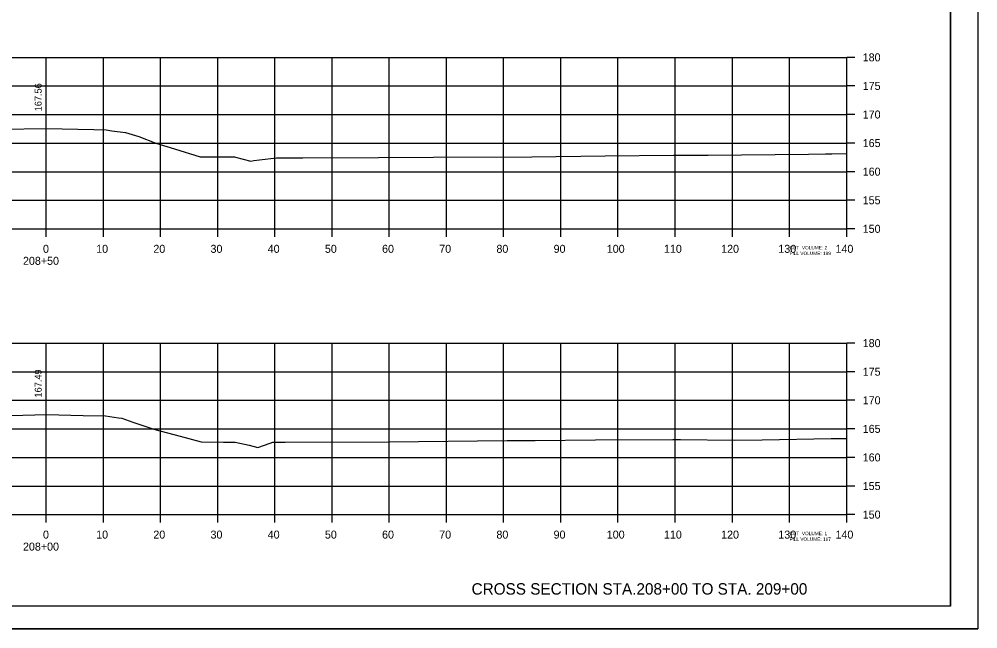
# Model space of a CAD drawing. Extents: x 1368503 to 1373085, y 379840 to 381833.
# Drawn here: x 1368668.3 to 1368836, y 380339.4 to 380446.1 of the extents above; entities that cross this region are included whole.
import ezdxf

# ---------------------------------------------------------------- set-up
doc = ezdxf.new("R2010")
doc.units = 0
for name, color, linetype in [('S_BRIDGE', 7, 'Continuous'), ('S_EDGE_PAVEMENT', 7, 'Continuous'), ('S_MISC_BOUNDARY', 7, 'Continuous'), ('S_PHOTO_CENTERS', 7, 'Continuous'), ('S_PHOTO_NOTES', 7, 'Continuous'), ('S_TRAILS', 7, 'Continuous'), ('S_TRAILS_ANNOT', 7, 'Continuous'), ('S_TREE', 7, 'Continuous')]:
    doc.layers.add(name, color=color, linetype=linetype)

msp = doc.modelspace()

# ---------------------------------------------------------------- linework, layer by layer
at = {"layer": 'S_BRIDGE'}
for q in [(1368831.24, 380548.83), (1368515.06, 380343.37)]:
    msp.add_line((1368831.24, 380343.37), q, dxfattribs=at)
at = {"layer": 'S_EDGE_PAVEMENT'}
for p, q in [((1368813.06, 380409.37), (1368813.06, 380439.37)), ((1368814.46, 380439.37), (1368813.06, 380439.37)), ((1368814.46, 380434.37), (1368813.06, 380434.37)), ((1368814.46, 380429.37), (1368813.06, 380429.37)), ((1368814.46, 380424.37), (1368813.06, 380424.37)), ((1368814.46, 380419.37), (1368813.06, 380419.37)), ((1368814.46, 380414.37), (1368813.06, 380414.37)), ((1368533.06, 380409.37), (1368813.06, 380409.37)), ((1368673.06, 380407.97), (1368673.06, 380409.37)), ((1368683.06, 380407.97), (1368683.06, 380409.37)), ((1368693.06, 380407.97), (1368693.06, 380409.37)), ((1368703.06, 380407.97), (1368703.06, 380409.37)), ((1368713.06, 380407.97), (1368713.06, 380409.37)), ((1368723.06, 380407.97), (1368723.06, 380409.37)), ((1368733.06, 380407.97), (1368733.06, 380409.37)), ((1368743.06, 380407.97), (1368743.06, 380409.37)), ((1368753.06, 380407.97), (1368753.06, 380409.37)), ((1368763.06, 380407.97), (1368763.06, 380409.37)), ((1368773.06, 380407.97), (1368773.06, 380409.37)), ((1368783.06, 380407.97), (1368783.06, 380409.37)), ((1368793.06, 380407.97), (1368793.06, 380409.37)), ((1368803.06, 380407.97), (1368803.06, 380409.37)), ((1368813.06, 380407.97), (1368813.06, 380409.37)), ((1368814.46, 380409.37), (1368813.06, 380409.37)), ((1368813.06, 380359.37), (1368813.06, 380389.37)), ((1368814.46, 380389.37), (1368813.06, 380389.37)), ((1368814.46, 380384.37), (1368813.06, 380384.37)), ((1368814.46, 380379.37), (1368813.06, 380379.37)), ((1368814.46, 380374.37), (1368813.06, 380374.37)), ((1368814.46, 380369.37), (1368813.06, 380369.37)), ((1368814.46, 380364.37), (1368813.06, 380364.37)), ((1368533.06, 380359.37), (1368813.06, 380359.37)), ((1368673.06, 380357.97), (1368673.06, 380359.37)), ((1368683.06, 380357.97), (1368683.06, 380359.37)), ((1368693.06, 380357.97), (1368693.06, 380359.37)), ((1368703.06, 380357.97), (1368703.06, 380359.37)), ((1368713.06, 380357.97), (1368713.06, 380359.37)), ((1368723.06, 380357.97), (1368723.06, 380359.37)), ((1368733.06, 380357.97), (1368733.06, 380359.37)), ((1368743.06, 380357.97), (1368743.06, 380359.37)), ((1368753.06, 380357.97), (1368753.06, 380359.37)), ((1368763.06, 380357.97), (1368763.06, 380359.37)), ((1368773.06, 380357.97), (1368773.06, 380359.37)), ((1368783.06, 380357.97), (1368783.06, 380359.37)), ((1368793.06, 380357.97), (1368793.06, 380359.37)), ((1368803.06, 380357.97), (1368803.06, 380359.37)), ((1368813.06, 380357.97), (1368813.06, 380359.37)), ((1368814.46, 380359.37), (1368813.06, 380359.37))]:
    msp.add_line(p, q, dxfattribs=at)
at = {"layer": 'S_MISC_BOUNDARY'}
for points in [[(1368665.28, 380426.78), (1368673.04, 380426.93), (1368681.41, 380426.75), (1368683.54, 380426.7), (1368684.55, 380426.51), (1368686.92, 380426.24), (1368689.26, 380425.51), (1368692.24, 380424.34), (1368695.52, 380423.36), (1368700, 380421.94), (1368705.34, 380421.96), (1368705.97, 380421.96), (1368706.14, 380421.91), (1368708.86, 380421.19), (1368709.4, 380421.3), (1368713.32, 380421.79), (1368717.94, 380421.8), (1368731.16, 380421.83), (1368740.82, 380421.88), (1368757.97, 380421.94), (1368770.81, 380422.12), (1368782.79, 380422.27), (1368788.81, 380422.25), (1368806.38, 380422.45), (1368809.35, 380422.47), (1368810.46, 380422.48), (1368813.06, 380422.54)], [(1368666.94, 380376.71), (1368673.09, 380376.86), (1368679.54, 380376.73), (1368683.46, 380376.66), (1368685.69, 380376.3), (1368686.29, 380376.25), (1368688.24, 380375.55), (1368692.06, 380374.24), (1368696.49, 380373.1), (1368700.16, 380372.11), (1368704.09, 380372.07), (1368706.12, 380372.07), (1368708.55, 380371.49), (1368710.08, 380371.13), (1368712.24, 380371.88), (1368712.72, 380372.02), (1368714.86, 380372.03), (1368733.01, 380372.09), (1368753.66, 380372.31), (1368758.56, 380372.34), (1368769.1, 380372.43), (1368782.66, 380372.52), (1368783.98, 380372.5), (1368793.39, 380372.37), (1368798.26, 380372.45), (1368810.32, 380372.68), (1368813.06, 380372.69)]]:
    msp.add_lwpolyline(points, dxfattribs=at)
at = {"layer": 'S_PHOTO_CENTERS'}
for p, q in [((1368533.06, 380439.37), (1368813.06, 380439.37)), ((1368673.06, 380409.37), (1368673.06, 380439.37)), ((1368683.06, 380409.37), (1368683.06, 380439.37)), ((1368693.06, 380409.37), (1368693.06, 380439.37)), ((1368703.06, 380409.37), (1368703.06, 380439.37)), ((1368713.06, 380409.37), (1368713.06, 380439.37)), ((1368723.06, 380409.37), (1368723.06, 380439.37)), ((1368733.06, 380409.37), (1368733.06, 380439.37)), ((1368743.06, 380409.37), (1368743.06, 380439.37)), ((1368753.06, 380409.37), (1368753.06, 380439.37)), ((1368763.06, 380409.37), (1368763.06, 380439.37)), ((1368773.06, 380409.37), (1368773.06, 380439.37)), ((1368783.06, 380409.37), (1368783.06, 380439.37)), ((1368793.06, 380409.37), (1368793.06, 380439.37)), ((1368803.06, 380409.37), (1368803.06, 380439.37)), ((1368813.06, 380409.37), (1368813.06, 380439.37)), ((1368533.06, 380434.37), (1368813.06, 380434.37)), ((1368533.06, 380429.37), (1368813.06, 380429.37)), ((1368533.06, 380424.37), (1368813.06, 380424.37)), ((1368533.06, 380419.37), (1368813.06, 380419.37)), ((1368533.06, 380414.37), (1368813.06, 380414.37)), ((1368533.06, 380409.37), (1368813.06, 380409.37)), ((1368533.06, 380389.37), (1368813.06, 380389.37)), ((1368673.06, 380359.37), (1368673.06, 380389.37)), ((1368683.06, 380359.37), (1368683.06, 380389.37)), ((1368693.06, 380359.37), (1368693.06, 380389.37)), ((1368703.06, 380359.37), (1368703.06, 380389.37)), ((1368713.06, 380359.37), (1368713.06, 380389.37)), ((1368723.06, 380359.37), (1368723.06, 380389.37)), ((1368733.06, 380359.37), (1368733.06, 380389.37)), ((1368743.06, 380359.37), (1368743.06, 380389.37)), ((1368753.06, 380359.37), (1368753.06, 380389.37)), ((1368763.06, 380359.37), (1368763.06, 380389.37)), ((1368773.06, 380359.37), (1368773.06, 380389.37)), ((1368783.06, 380359.37), (1368783.06, 380389.37)), ((1368793.06, 380359.37), (1368793.06, 380389.37)), ((1368803.06, 380359.37), (1368803.06, 380389.37)), ((1368813.06, 380359.37), (1368813.06, 380389.37)), ((1368533.06, 380384.37), (1368813.06, 380384.37)), ((1368533.06, 380379.37), (1368813.06, 380379.37)), ((1368533.06, 380374.37), (1368813.06, 380374.37)), ((1368533.06, 380369.37), (1368813.06, 380369.37)), ((1368533.06, 380364.37), (1368813.06, 380364.37)), ((1368533.06, 380359.37), (1368813.06, 380359.37))]:
    msp.add_line(p, q, dxfattribs=at)
at = {"layer": 'S_PHOTO_NOTES'}
msp.add_line((1368502.66, 380339.39), (1368835.99, 380339.39), dxfattribs=at)
for points in [[(1368502.65, 380552.72), (1368835.99, 380552.72), (1368835.99, 380339.38), (1368502.65, 380339.38)], [(1368748.98, 380548.83), (1368748.98, 380538.95), (1368784.71, 380538.95), (1368784.71, 380536.03), (1368807.91, 380536.03), (1368807.91, 380511.69), (1368831.24, 380511.69), (1368831.24, 380343.37), (1368515.06, 380343.37), (1368515.06, 380548.83)]]:
    msp.add_lwpolyline(points, close=True, dxfattribs=at)

# ---------------------------------------------------------------- texts
at = {"layer": 'S_TRAILS'}
for s, height, p in [('180', 1.4, (1368815.86, 380438.67)), ('175', 1.4, (1368815.86, 380433.67)), ('170', 1.4, (1368815.86, 380428.67)), ('165', 1.4, (1368815.86, 380423.67)), ('160', 1.4, (1368815.86, 380418.67)), ('155', 1.4, (1368815.86, 380413.67)), ('150', 1.4, (1368815.86, 380408.67)), ('0', 1.4, (1368672.5, 380405.17)), ('10', 1.4, (1368681.8, 380405.17)), ('20', 1.4, (1368691.8, 380405.17)), ('30', 1.4, (1368701.8, 380405.17)), ('40', 1.4, (1368711.8, 380405.17)), ('50', 1.4, (1368721.8, 380405.17)), ('60', 1.4, (1368731.8, 380405.17)), ('70', 1.4, (1368741.8, 380405.17)), ('80', 1.4, (1368751.8, 380405.17)), ('90', 1.4, (1368761.8, 380405.17)), ('100', 1.4, (1368771.1, 380405.17)), ('110', 1.4, (1368781.1, 380405.17)), ('120', 1.4, (1368791.1, 380405.17)), ('130', 1.4, (1368801.1, 380405.17)), ('CUT  VOLUME: 2', 0.6, (1368803.06, 380405.77)), ('FILL VOLUME: 199', 0.6, (1368803.06, 380404.77)), ('140', 1.4, (1368811.1, 380405.17)), ('208+50', 1.4, (1368669, 380403.07)), ('180', 1.4, (1368815.86, 380388.67)), ('175', 1.4, (1368815.86, 380383.67)), ('170', 1.4, (1368815.86, 380378.67)), ('165', 1.4, (1368815.86, 380373.67)), ('160', 1.4, (1368815.86, 380368.67)), ('155', 1.4, (1368815.86, 380363.67)), ('150', 1.4, (1368815.86, 380358.67)), ('0', 1.4, (1368672.5, 380355.17)), ('10', 1.4, (1368681.8, 380355.17)), ('20', 1.4, (1368691.8, 380355.17)), ('30', 1.4, (1368701.8, 380355.17)), ('40', 1.4, (1368711.8, 380355.17)), ('50', 1.4, (1368721.8, 380355.17)), ('60', 1.4, (1368731.8, 380355.17)), ('70', 1.4, (1368741.8, 380355.17)), ('80', 1.4, (1368751.8, 380355.17)), ('90', 1.4, (1368761.8, 380355.17)), ('100', 1.4, (1368771.1, 380355.17)), ('110', 1.4, (1368781.1, 380355.17)), ('120', 1.4, (1368791.1, 380355.17)), ('130', 1.4, (1368801.1, 380355.17)), ('140', 1.4, (1368811.1, 380355.17)), ('CUT  VOLUME: 1', 0.6, (1368803.06, 380355.77)), ('FILL VOLUME: 167', 0.6, (1368803.06, 380354.77)), ('208+00', 1.4, (1368669, 380353.07))]:
    msp.add_text(s, height=height, dxfattribs=at).set_placement(p)
at = {"layer": 'S_TRAILS_ANNOT'}
for s, p in [('167.56', (1368672.26, 380429.93)), ('167.49', (1368672.26, 380379.86))]:
    msp.add_text(s, height=1.2, rotation=90, dxfattribs=at).set_placement(p)
at = {"layer": 'S_TREE'}
msp.add_text('CROSS SECTION STA.208+00 TO STA. 209+00', height=2, dxfattribs=at).set_placement((1368747.46, 380345.37))

doc.saveas('drawing.dxf')
